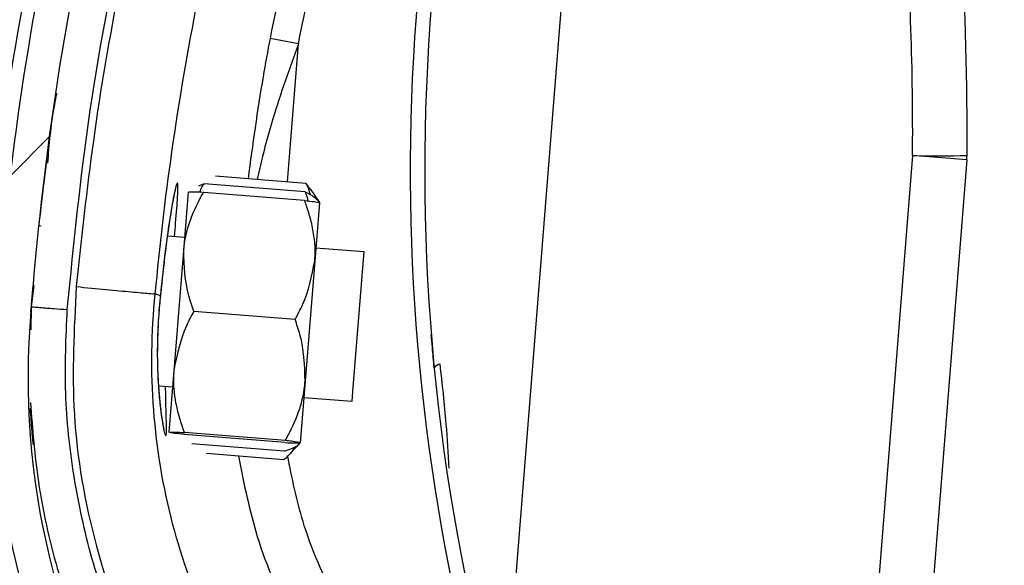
# Model space of a CAD drawing. Header units: inches. Extents: x 170 to 284, y 215 to 248.
# Tile 801 of 1056: x 235.4719 to 235.5419, y 224.4677 to 224.5065. Entities that reach past the tile are written whole.
import ezdxf

# ---------------------------------------------------------------- set-up
doc = ezdxf.new("R2010")
doc.units = ezdxf.units.IN
doc.header["$LTSCALE"] = 0.25
doc.header["$MEASUREMENT"] = 0
doc.layers.add('RH FRONT OF HOOD', color=7, linetype='Continuous')
pattern_1 = [(45, (225.4196035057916, 218.4993357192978), (-0.03026527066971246, 0.03026527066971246), [])]

msp = doc.modelspace()

# ---------------------------------------------------------------- hatches: boundary and pattern name
at = {"layer": 'RH FRONT OF HOOD'}
h = msp.add_hatch(dxfattribs=at)
h.set_pattern_fill('ANSI31', color=256, scale=0.34241245, angle=2.8e-322, style=0)
h.set_pattern_definition([(45, (225.4529552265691, 218.4993357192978), (-0.03026527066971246, 0.03026527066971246), [])])
edge = h.paths.add_edge_path(flags=0)
edge.add_arc((235.7395956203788, 224.3915581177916), 0.021400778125, 89.9999999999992, 390.52248781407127, ccw=False)
edge.add_line((235.7395956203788, 224.4129588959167), (235.8123582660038, 224.4129588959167))
edge.add_arc((235.8123582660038, 224.8238538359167), 0.4108949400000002, 270, 450.0000000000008)
edge.add_line((235.8123582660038, 225.2347487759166), (235.3287006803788, 225.2347487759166))
edge.add_arc((235.3287006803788, 225.2390289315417), 0.004280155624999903, 180.0000000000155, 269.9999999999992, ccw=False)
edge.add_line((235.3244205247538, 225.2390289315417), (235.3244205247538, 225.2818304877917))
edge.add_arc((235.3287006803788, 225.2818304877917), 0.004280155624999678, 360, 540, ccw=False)
edge.add_line((235.3329808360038, 225.2818304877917), (235.3329808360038, 225.2390289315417))
edge.add_line((235.3329808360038, 225.2390289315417), (235.3297484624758, 225.2390289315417))
edge.add_line((235.3297484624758, 225.2390289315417), (235.3297484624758, 225.2818304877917))
edge.add_arc((235.3287006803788, 225.2818304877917), 0.001047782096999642, 360, 540.0000000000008)
edge.add_line((235.3276528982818, 225.2818304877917), (235.3276528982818, 225.2390289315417))
edge.add_arc((235.3287006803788, 225.2390289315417), 0.001047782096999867, 180, 270)
edge.add_line((235.3287006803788, 225.2379811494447), (235.8123582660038, 225.2379811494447))
edge.add_arc((235.8123582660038, 224.8238538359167), 0.4141273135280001, 269.9999999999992, 450, ccw=False)
edge.add_line((235.8123582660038, 224.4097265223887), (235.7395956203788, 224.4097265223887))
edge.add_arc((235.7395956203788, 224.3915581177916), 0.018168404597, 450.0000000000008, 750.5224878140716)
edge.add_arc((235.754343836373, 224.4002532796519), 0.001047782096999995, 390.5224878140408, 495.0000000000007)
edge.add_line((235.753602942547, 224.4009941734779), (235.7449077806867, 224.3922990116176))
edge.add_line((235.7449077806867, 224.3922990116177), (235.7426221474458, 224.3945846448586))
edge.add_line((235.7426221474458, 224.3945846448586), (235.751317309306, 224.4032798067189))
edge.add_arc((235.754343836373, 224.4002532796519), 0.004280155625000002, 390.522487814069, 495.0000000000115, ccw=False)
h = msp.add_hatch(dxfattribs=at)
h.set_pattern_fill('ANSI31', color=256, scale=0.34241245, style=0)
h.set_pattern_definition(pattern_1)
edge = h.paths.add_edge_path(flags=0)
edge.add_line((235.7790065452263, 225.2304686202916), (235.4365940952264, 225.2304686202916))
edge.add_line((235.4365940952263, 225.2304686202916), (235.4365940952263, 225.2347487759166))
edge.add_line((235.4365940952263, 225.2347487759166), (235.7790065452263, 225.2347487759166))
edge.add_arc((235.7790065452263, 224.8238538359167), 0.4108949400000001, 269.9999999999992, 450, ccw=False)
edge.add_line((235.7790065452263, 224.4129588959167), (235.7062438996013, 224.4129588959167))
edge.add_line((235.7062438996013, 224.4129588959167), (235.7062438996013, 224.4172390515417))
edge.add_line((235.7062438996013, 224.4172390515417), (235.7790065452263, 224.4172390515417))
edge.add_arc((235.7790065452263, 224.8238538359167), 0.406614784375, 270, 450.0000000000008)
h = msp.add_hatch(dxfattribs=at)
h.set_pattern_fill('ANSI31', color=256, scale=0.34241245, angle=2.8e-322, style=0)
h.set_pattern_definition(pattern_1)
edge = h.paths.add_edge_path(flags=0)
edge.add_arc((235.4935761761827, 224.3933484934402), 0.001712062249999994, 445.455402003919, 467.6658223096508)
edge.add_line((235.4930566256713, 224.3949798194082), (235.4923240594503, 224.3972799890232))
edge.add_arc((235.4935761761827, 224.3933484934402), 0.004126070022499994, 445.4554020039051, 467.6658223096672, ccw=False)
edge.add_arc((235.4928707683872, 224.3844737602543), 0.01302879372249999, 396.9315693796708, 445.45540200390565, ccw=False)
edge.add_arc((235.488388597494, 224.3816698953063), 0.01830194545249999, 355.45540200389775, 395.516775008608, ccw=False)
edge.add_arc((235.4949081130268, 224.3811516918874), 0.01176186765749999, 287.5962596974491, 355.45540200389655, ccw=False)
edge.add_arc((235.4928789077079, 224.3845761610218), 0.01566536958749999, 230.7124700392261, 290.88620181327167, ccw=False)
edge.add_arc((235.4987443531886, 224.3922507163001), 0.02532140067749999, 208.3096502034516, 231.4363353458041, ccw=False)
edge.add_arc((235.4901159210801, 224.3865475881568), 0.01504902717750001, 167.6111203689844, 204.77005164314, ccw=False)
edge.add_arc((235.5024006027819, 224.3842315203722), 0.02754708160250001, 448.763905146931, 528.3879757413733, ccw=False)
edge.add_arc((235.5020175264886, 224.4204660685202), 0.008748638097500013, 276.4140209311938, 423.3968342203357)
edge.add_arc((235.526755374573, 224.4810497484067), 0.05672062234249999, 175.0260377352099, 248.465301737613, ccw=False)
edge.add_arc((235.6846842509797, 224.4696990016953), 0.2150521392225, 518.8814295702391, 535.6614556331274, ccw=False)
edge.add_arc((235.5106048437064, 224.535849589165), 0.02884824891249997, 460.61424547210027, 516.869158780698, ccw=False)
edge.add_arc((235.4976552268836, 224.5915972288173), 0.0284373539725, 285.5759958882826, 339.1744695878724)
edge.add_arc((235.5101243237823, 224.5864155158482), 0.01494630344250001, 340.7468428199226, 396.0025941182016)
edge.add_arc((235.5065671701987, 224.5848777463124), 0.0187470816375, 393.4132765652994, 426.8950179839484)
edge.add_arc((235.5091684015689, 224.5895142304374), 0.0134739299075, 429.3329594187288, 467.7290477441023)
edge.add_arc((235.5071645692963, 224.5967150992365), 0.006011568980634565, 470.4379345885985, 491.1729756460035)
edge.add_arc((235.5163515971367, 224.5887028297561), 0.01816498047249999, 496.3546620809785, 535.455402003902)
edge.add_arc((235.5091494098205, 224.5892752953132), 0.01094007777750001, 535.4554020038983, 625.4554020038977)
edge.add_arc((235.5084304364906, 224.5802298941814), 0.001866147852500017, 265.4554020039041, 281.0976484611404)
edge.add_line((235.5087896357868, 224.57839864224), (235.5092542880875, 224.5760297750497))
edge.add_arc((235.5084304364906, 224.5802298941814), 0.004280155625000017, 265.4554020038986, 281.09764846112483, ccw=False)
edge.add_arc((235.5091494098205, 224.5892752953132), 0.01335408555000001, 175.4554020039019, 265.4554020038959, ccw=False)
edge.add_arc((235.5163515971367, 224.5887028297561), 0.020578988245, 496.06676031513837, 535.4554020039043, ccw=False)
edge.add_arc((235.5071645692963, 224.5967150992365), 0.008425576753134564, 470.0330691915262, 491.9551129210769, ccw=False)
edge.add_arc((235.5091684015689, 224.5895142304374), 0.01588793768, 429.1457042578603, 467.92598269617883, ccw=False)
edge.add_arc((235.5065671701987, 224.5848777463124), 0.02116108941, 393.5599327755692, 427.0325737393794, ccw=False)
edge.add_arc((235.5101243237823, 224.5864155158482), 0.01736031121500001, 340.63565013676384, 395.8212553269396, ccw=False)
edge.add_arc((235.4976552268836, 224.5915972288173), 0.030851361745, 285.3735592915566, 339.23493959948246, ccw=False)
edge.add_arc((235.5106048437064, 224.535849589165), 0.02643424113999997, 460.3971115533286, 516.7790151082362)
edge.add_arc((235.6846842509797, 224.4696990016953), 0.21263813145, 518.8930704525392, 535.6650915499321)
edge.add_arc((235.526755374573, 224.4810497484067), 0.05430661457, 535.0120286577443, 608.5699368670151)
edge.add_arc((235.5020175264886, 224.4204660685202), 0.01116264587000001, 275.516440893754, 423.9844891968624, ccw=False)
edge.add_arc((235.5024006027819, 224.3842315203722), 0.02513307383, 448.4268021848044, 528.4260597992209)
edge.add_arc((235.4901159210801, 224.3865475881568), 0.01263501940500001, 527.5384492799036, 564.4380987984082)
edge.add_arc((235.4987443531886, 224.3922507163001), 0.022907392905, 208.499708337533, 231.4751172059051)
edge.add_arc((235.4928789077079, 224.3845761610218), 0.01325136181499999, 230.6476424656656, 291.190651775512)
edge.add_arc((235.4949081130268, 224.3811516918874), 0.009347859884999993, 287.1779261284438, 355.4554020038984)
edge.add_arc((235.488388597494, 224.3816698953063), 0.01588793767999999, 355.4554020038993, 395.4075808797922)
edge.add_arc((235.4928707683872, 224.3844737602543), 0.01061478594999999, 397.0899033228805, 445.4554020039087)

# ---------------------------------------------------------------- linework, layer by layer
for p, q in [((235.5063828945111, 224.4570165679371), (235.5115665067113, 224.5222315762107)), ((235.4916820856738, 224.5047685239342), (235.4896645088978, 224.5051498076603)), ((235.4908987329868, 224.4949479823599), (235.4916820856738, 224.5047685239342)), ((235.4737884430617, 224.4965797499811), (235.4737887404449, 224.496581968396)), ((235.5353626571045, 224.4968193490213), (235.532948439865, 224.4664460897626)), ((235.5392208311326, 224.4965126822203), (235.5353626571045, 224.4968193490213)), ((235.5392208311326, 224.4965126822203), (235.536806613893, 224.4661394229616)), ((235.492209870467, 224.4948434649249), (235.4857951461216, 224.4953548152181)), ((235.4849766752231, 224.4948114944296), (235.4845762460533, 224.4946565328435)), ((235.4921616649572, 224.4942387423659), (235.4849766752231, 224.4948114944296)), ((235.492209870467, 224.4948434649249), (235.4924829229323, 224.4944314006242)), ((235.4835244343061, 224.4900594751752), (235.4838556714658, 224.4942147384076)), ((235.492113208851, 224.4936308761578), (235.484928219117, 224.4942036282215)), ((235.4925069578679, 224.4944478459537), (235.4931740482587, 224.4934728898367)), ((235.4931739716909, 224.4934719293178), (235.4928427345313, 224.4893166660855)), ((235.4732024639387, 224.4918446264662), (235.4733730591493, 224.4918310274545)), ((235.4823618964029, 224.4911144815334), (235.4836006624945, 224.4910157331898)), ((235.4929189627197, 224.4902729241), (235.4963322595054, 224.4900008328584)), ((235.4828442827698, 224.4815271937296), (235.4835244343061, 224.4900594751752)), ((235.4963322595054, 224.4900008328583), (235.4955389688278, 224.4800492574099)), ((235.4928427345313, 224.4893166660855), (235.492162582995, 224.4807843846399)), ((235.4728595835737, 224.4875800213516), (235.4726773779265, 224.4860715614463)), ((235.4726969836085, 224.4862338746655), (235.4728085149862, 224.4875864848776)), ((235.4818644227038, 224.4868551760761), (235.4815036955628, 224.4869886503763)), ((235.4818644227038, 224.4868551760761), (235.4818644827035, 224.4868550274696)), ((235.4726773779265, 224.4860715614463), (235.4726482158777, 224.4844253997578)), ((235.4726541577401, 224.4857144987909), (235.4726767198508, 224.4859881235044)), ((235.4914389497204, 224.4851725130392), (235.4842539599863, 224.4857452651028)), ((235.4824953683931, 224.4771501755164), (235.4828442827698, 224.4815271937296)), ((235.492162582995, 224.4807843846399), (235.4918136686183, 224.4764073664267)), ((235.4827503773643, 224.4803491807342), (235.4817327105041, 224.480430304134)), ((235.4955389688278, 224.4800492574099), (235.4954819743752, 224.4793342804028)), ((235.4954819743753, 224.4793342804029), (235.4920686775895, 224.4796063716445)), ((235.490741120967, 224.4764184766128), (235.483556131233, 224.4769912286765)), ((235.4907529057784, 224.4765663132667), (235.4835679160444, 224.4771390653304)), ((235.4906926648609, 224.4758106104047), (235.4841054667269, 224.4763357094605)), ((235.4918135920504, 224.4764064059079), (235.4910004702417, 224.4755494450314)), ((235.490644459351, 224.4752058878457), (235.4851444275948, 224.4756443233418))]:
    msp.add_line(p, q, dxfattribs=at)
for centre, radius, start, end in [((235.684539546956, 224.4683226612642), 0.2160622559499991, 156.548380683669, 172.0151240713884), ((235.6846842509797, 224.4696990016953), 0.2150521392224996, 158.8814295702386, 175.6614556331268), ((235.6846842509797, 224.4696990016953), 0.2126381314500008, 158.8930704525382, 175.6650915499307), ((235.6461868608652, 224.495741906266), 0.1465525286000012, 160.796020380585, 197.4739770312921), ((235.6461868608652, 224.495741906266), 0.1455252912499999, 160.8098266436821, 199.3259522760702), ((235.684539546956, 224.4683226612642), 0.2180957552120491, 162.6346252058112, 172.7089753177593), ((235.3213618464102, 224.4985466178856), 0.2140077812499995, 359.537557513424, 4.357045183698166), ((235.3207826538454, 224.4985926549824), 0.2184591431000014, 359.537557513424, 3.604432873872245), ((235.5370421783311, 224.5950586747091), 0.09825368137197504, 269.0205541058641, 271.2786452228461), ((235.5347834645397, 224.496865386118), 0.004451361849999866, 355.455402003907, 359.5375575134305), ((235.526755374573, 224.4810497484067), 0.05672062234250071, 175.0260377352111, 248.4653017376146), ((235.526755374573, 224.4810497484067), 0.05430661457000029, 175.0120286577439, 248.5699368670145), ((235.5018004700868, 224.4814589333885), 0.0005320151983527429, 94.2779172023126, 150.2838179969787), ((235.5269495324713, 224.4822054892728), 0.05786770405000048, 186.3572933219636, 214.7667559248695)]:
    msp.add_arc(centre, radius, start, end, dxfattribs=at)
for points, knots in [([(235.4752378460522, 224.4858738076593), (235.4757131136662, 224.4906064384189), (235.4766661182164, 224.5000962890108), (235.479404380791, 224.5142326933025), (235.4829872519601, 224.5283026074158), (235.4862218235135, 224.5374790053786), (235.4878430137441, 224.5420782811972)], [0, 0, 0, 0, 0.246862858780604, 0.4950083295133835, 0.7468945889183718, 1, 1, 1, 1]), ([(235.4882158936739, 224.5415587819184), (235.486957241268, 224.5380172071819), (235.4844362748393, 224.5309237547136), (235.4813868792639, 224.520050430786), (235.4788947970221, 224.5090306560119), (235.4770181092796, 224.4981765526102), (235.4762497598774, 224.4909669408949), (235.4758808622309, 224.4875054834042)], [0, 0, 0, 0, 0.2027568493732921, 0.4061035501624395, 0.6088604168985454, 0.8122072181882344, 1, 1, 1, 1]), ([(235.5001567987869, 224.5413673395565), (235.4996168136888, 224.5399764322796), (235.4976176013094, 224.5348268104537), (235.4945928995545, 224.5257398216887), (235.4916683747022, 224.5150285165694), (235.4902641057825, 224.5081057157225), (235.4896645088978, 224.5051498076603)], [0, 0, 0, 0, 0.1185397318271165, 0.4388752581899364, 0.7604101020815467, 1, 1, 1, 1]), ([(235.4916820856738, 224.5047685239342), (235.4922754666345, 224.5076938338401), (235.4936622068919, 224.5145303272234), (235.4965551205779, 224.5251310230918), (235.4995474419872, 224.5341243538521), (235.5015313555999, 224.5392345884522), (235.5020657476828, 224.5406110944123)], [0, 0, 0, 0, 0.2395900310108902, 0.5599255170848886, 0.8814604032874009, 1, 1, 1, 1]), ([(235.48150369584, 224.4869886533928), (235.4815036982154, 224.4869886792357), (235.4818136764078, 224.4903610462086), (235.4826342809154, 224.4973647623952), (235.484428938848, 224.5079289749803), (235.4868603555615, 224.5186460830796), (235.489826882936, 224.5292316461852), (235.4922798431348, 224.5361340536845), (235.493506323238, 224.5395852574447)], [0, 0, 0, 0, 1.439079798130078e-06, 0.1877923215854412, 0.3908439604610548, 0.5938956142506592, 0.7969478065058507, 1, 1, 1, 1]), ([(235.4896645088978, 224.5051498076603), (235.489494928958, 224.5042426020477), (235.4888754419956, 224.5009285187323), (235.4884240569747, 224.497593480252), (235.4880962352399, 224.4951713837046)], [0, 0, 0, 0, 0.2737425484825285, 1, 1, 1, 1]), ([(235.4916820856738, 224.5047685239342), (235.4913637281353, 224.5038820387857), (235.4904133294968, 224.5012355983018), (235.4893964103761, 224.4980119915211), (235.4888693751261, 224.4956660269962), (235.4887466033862, 224.4951195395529)], [0, 0, 0, 0, 0.2786878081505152, 0.8319718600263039, 1, 1, 1, 1]), ([(235.4738540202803, 224.4962868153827), (235.4739637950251, 224.497599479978), (235.474103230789, 224.4992668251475), (235.4744394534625, 224.5009035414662), (235.4745109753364, 224.5012517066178)], [0, 0, 0, 0, 0.7872782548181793, 0.9999999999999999, 0.9999999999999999, 0.9999999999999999, 0.9999999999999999]), ([(235.4737884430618, 224.4965797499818), (235.4737754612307, 224.4964833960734), (235.4737623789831, 224.4963862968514), (235.4736650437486, 224.4956403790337), (235.4735214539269, 224.4945474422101), (235.4733169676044, 224.4927443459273), (235.4732148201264, 224.4918436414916)], [0, 0, 0, 0, 0.3307707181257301, 0.3333292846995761, 0.6669765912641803, 0.9999999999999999, 0.9999999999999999, 0.9999999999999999, 0.9999999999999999]), ([(235.4828656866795, 224.491074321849), (235.482893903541, 224.4913928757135), (235.4829998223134, 224.4925886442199), (235.4831051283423, 224.4939760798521), (235.4831267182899, 224.4948365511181), (235.4830453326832, 224.4949307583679), (235.4828676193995, 224.4942921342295), (235.4825632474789, 224.4925885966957), (235.4821982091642, 224.4900534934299), (235.4819783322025, 224.487946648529), (235.4818644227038, 224.4868551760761)], [0, 0, 0, 0, 0.05114929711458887, 0.1920011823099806, 0.3334894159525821, 0.422421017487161, 0.5646212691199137, 0.7065362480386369, 0.8479681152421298, 1, 1, 1, 1]), ([(235.4846732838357, 224.4942124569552), (235.4847031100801, 224.49430184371), (235.4847730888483, 224.494511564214), (235.4849024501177, 224.4947021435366), (235.4849766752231, 224.4948114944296)], [0, 0, 0, 0, 0.4262184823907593, 0.9999999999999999, 0.9999999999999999, 0.9999999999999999, 0.9999999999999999]), ([(235.4925324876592, 224.4940223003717), (235.4924920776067, 224.4942072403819), (235.492431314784, 224.4944853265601), (235.4922654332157, 224.494753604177), (235.492209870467, 224.4948434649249)], [0, 0, 0, 0, 0.665045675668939, 1, 1, 1, 1]), ([(235.4829294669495, 224.4944214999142), (235.4829296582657, 224.4944220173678), (235.482938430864, 224.4944457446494), (235.4828960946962, 224.4943117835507), (235.4828266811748, 224.4940011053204), (235.4827428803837, 224.4935432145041), (235.4826995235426, 224.4933063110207)], [0, 0, 0, 0, 0.005301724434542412, 0.2431048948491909, 0.6083977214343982, 1, 1, 1, 1]), ([(235.4835244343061, 224.4900594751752), (235.4835411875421, 224.4902265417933), (235.483672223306, 224.4915332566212), (235.4842165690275, 224.492934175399), (235.4848588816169, 224.4940799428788), (235.484928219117, 224.4942036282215)], [0, 0, 0, 0, 0.1156468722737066, 0.9045342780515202, 1, 1, 1, 1]), ([(235.484928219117, 224.4942036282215), (235.4846761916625, 224.4942134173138), (235.4841662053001, 224.4942332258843), (235.4838805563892, 224.4942306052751), (235.4838602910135, 224.4942176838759), (235.4838556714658, 224.4942147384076)], [0, 0, 0, 0, 0.4299704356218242, 0.8700602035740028, 1, 1, 1, 1]), ([(235.4923663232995, 224.4935992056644), (235.4923510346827, 224.4936921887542), (235.4923151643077, 224.4939103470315), (235.4922176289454, 224.4941190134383), (235.4921616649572, 224.4942387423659)], [0, 0, 0, 0, 0.4262184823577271, 1, 1, 1, 1]), ([(235.4921616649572, 224.4942387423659), (235.4924019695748, 224.4941092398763), (235.4928882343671, 224.4938471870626), (235.4931402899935, 224.493588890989), (235.493153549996, 224.4934659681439), (235.4931537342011, 224.4934642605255)], [0, 0, 0, 0, 0.4906882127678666, 0.9929247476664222, 1, 1, 1, 1]), ([(235.4826995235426, 224.4933063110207), (235.48269137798, 224.4932632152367), (235.482630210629, 224.4929395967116), (235.4824834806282, 224.4920080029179), (235.48227334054, 224.4905248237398), (235.4820598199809, 224.4887598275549), (235.481924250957, 224.4874967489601), (235.4818648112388, 224.4868496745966), (235.4818646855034, 224.4868483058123)], [0, 0, 0, 0, 0.03583539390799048, 0.2690981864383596, 0.5116419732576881, 0.7561140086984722, 0.9994840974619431, 0.9999999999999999, 0.9999999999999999, 0.9999999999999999, 0.9999999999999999]), ([(235.4928427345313, 224.4893166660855), (235.4928526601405, 224.4894842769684), (235.4929302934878, 224.4907952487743), (235.492614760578, 224.49226471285), (235.4921620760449, 224.4934977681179), (235.492113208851, 224.4936308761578)], [0, 0, 0, 0, 0.1156468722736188, 0.9045342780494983, 1, 1, 1, 1]), ([(235.492113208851, 224.4936308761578), (235.4923636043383, 224.4936006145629), (235.4928702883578, 224.4935393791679), (235.4931519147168, 224.4934915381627), (235.4931698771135, 224.4934755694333), (235.4931739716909, 224.4934719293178)], [0, 0, 0, 0, 0.4299704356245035, 0.8700602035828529, 1, 1, 1, 1]), ([(235.4842539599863, 224.4857452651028), (235.4841200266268, 224.4861154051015), (235.4836132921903, 224.487515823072), (235.4835620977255, 224.4889813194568), (235.4835244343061, 224.4900594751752)], [0, 0, 0, 0, 0.2643068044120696, 1, 1, 1, 1]), ([(235.4914389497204, 224.4851725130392), (235.4916298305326, 224.4855167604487), (235.4923520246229, 224.4868192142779), (235.4926347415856, 224.4882580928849), (235.4928427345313, 224.4893166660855)], [0, 0, 0, 0, 0.2643068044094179, 1, 1, 1, 1]), ([(235.4758804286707, 224.4875055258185), (235.4757222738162, 224.4844712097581), (235.4754007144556, 224.478301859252), (235.4769867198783, 224.4693611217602), (235.4799425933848, 224.4609338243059), (235.4838221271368, 224.4540246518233), (235.4881893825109, 224.4482758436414), (235.4912789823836, 224.4453212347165), (235.4928358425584, 224.443832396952)], [0, 0, 0, 0, 0.1870908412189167, 0.3803918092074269, 0.5558755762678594, 0.7364481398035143, 0.8671952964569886, 1, 1, 1, 1]), ([(235.4758804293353, 224.4875055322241), (235.4766014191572, 224.4874368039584), (235.4780433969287, 224.4872993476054), (235.4798765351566, 224.4871255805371), (235.4811860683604, 224.4870054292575), (235.4813978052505, 224.4869942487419), (235.4815036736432, 224.4869886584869)], [0, 0, 0, 0, 0.2500007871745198, 0.5000009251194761, 0.7500005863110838, 0.9999999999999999, 0.9999999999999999, 0.9999999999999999, 0.9999999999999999]), ([(235.500951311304, 224.4446239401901), (235.5005317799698, 224.4449208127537), (235.4980173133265, 224.4467001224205), (235.4937783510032, 224.4504792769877), (235.4889077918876, 224.4564854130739), (235.4851433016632, 224.4632447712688), (235.4824767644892, 224.4707055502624), (235.4811472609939, 224.4787109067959), (235.4812156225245, 224.4842508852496), (235.4815036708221, 224.4869886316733), (235.4815036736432, 224.4869886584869)], [0, 0, 0, 0, 0.03155846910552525, 0.1891461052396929, 0.346733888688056, 0.5043277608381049, 0.6619226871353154, 0.8309600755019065, 0.9999983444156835, 1, 1, 1, 1]), ([(235.4818644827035, 224.4868550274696), (235.4818207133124, 224.4864020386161), (235.4816824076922, 224.4849706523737), (235.4816137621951, 224.4825582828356), (235.481727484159, 224.4799997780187), (235.4819566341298, 224.4780482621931), (235.482160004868, 224.4770450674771), (235.4822859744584, 224.4767984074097), (235.4823184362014, 224.4773556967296), (235.4822602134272, 224.4786158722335), (235.482243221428, 224.4799080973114), (235.4822368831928, 224.4803901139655)], [0, 0, 0, 0, 0.0579972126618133, 0.183263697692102, 0.3064129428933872, 0.4347166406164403, 0.5675677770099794, 0.660949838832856, 0.7922661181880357, 0.9225125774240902, 1, 1, 1, 1]), ([(235.4818651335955, 224.4868460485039), (235.481860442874, 224.4868038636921), (235.4817870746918, 224.486144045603), (235.4816868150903, 224.4848162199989), (235.4816359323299, 224.4829909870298), (235.4816514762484, 224.4816812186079), (235.4816915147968, 224.4810813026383), (235.4816991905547, 224.4809662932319)], [0, 0, 0, 0, 0.020969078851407, 0.3279800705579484, 0.6261032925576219, 0.9283205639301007, 1, 1, 1, 1]), ([(235.4726773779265, 224.4860715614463), (235.4727115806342, 224.4860689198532), (235.4727641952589, 224.4860648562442), (235.4730834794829, 224.486040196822), (235.4734139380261, 224.4860146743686), (235.4738241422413, 224.4859829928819), (235.4744202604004, 224.4859369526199), (235.4749157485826, 224.4858986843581), (235.4752378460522, 224.4858738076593)], [0, 0, 0, 0, 0.2394568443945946, 0.3683606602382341, 0.4999999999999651, 0.6316393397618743, 0.7605431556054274, 1, 1, 1, 1]), ([(235.4926121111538, 224.4433197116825), (235.4911707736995, 224.4446797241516), (235.4882857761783, 224.4474019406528), (235.4845871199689, 224.4520823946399), (235.481402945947, 224.4571265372), (235.4788339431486, 224.4625211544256), (235.4768846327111, 224.4681687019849), (235.4756201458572, 224.4740032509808), (235.4749828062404, 224.4799350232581), (235.4751530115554, 224.4838983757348), (235.4752378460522, 224.4858738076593)], [0, 0, 0, 0, 0.1247413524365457, 0.2496837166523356, 0.374688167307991, 0.4999855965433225, 0.6253465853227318, 0.7503062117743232, 0.8755465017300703, 1, 1, 1, 1]), ([(235.4828442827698, 224.4815271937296), (235.4830599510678, 224.4826246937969), (235.4833475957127, 224.4840884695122), (235.4840725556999, 224.4854136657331), (235.4842539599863, 224.4857452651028)], [0, 0, 0, 0, 0.7497733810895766, 1, 1, 1, 1]), ([(235.492162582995, 224.4807843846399), (235.4921235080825, 224.4819021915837), (235.4920713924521, 224.4833930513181), (235.4915655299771, 224.4848163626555), (235.4914389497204, 224.4851725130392)], [0, 0, 0, 0, 0.7497733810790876, 0.9999999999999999, 0.9999999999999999, 0.9999999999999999, 0.9999999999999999]), ([(235.5013384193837, 224.4817226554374), (235.5012918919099, 224.4822201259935), (235.5012041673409, 224.4831580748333), (235.5011343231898, 224.4840211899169), (235.5011299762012, 224.4840754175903), (235.5011283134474, 224.4840961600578)], [0, 0, 0, 0, 0.410859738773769, 0.7746496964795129, 1, 1, 1, 1]), ([(235.5024134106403, 224.4745989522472), (235.5023489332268, 224.4756466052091), (235.5021958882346, 224.478133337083), (235.5019202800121, 224.4805759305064), (235.5017607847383, 224.4819894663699)], [0, 0, 0, 0, 0.4212971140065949, 1, 1, 1, 1]), ([(235.4835679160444, 224.4771390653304), (235.4833642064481, 224.4777549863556), (235.4829519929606, 224.4790013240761), (235.4827854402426, 224.4804927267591), (235.4828333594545, 224.4813351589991), (235.4828442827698, 224.4815271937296)], [0, 0, 0, 0, 0.4299704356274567, 0.8700602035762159, 1, 1, 1, 1]), ([(235.4816991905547, 224.4809662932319), (235.4817208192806, 224.4805754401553), (235.4817714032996, 224.479661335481), (235.4819036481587, 224.4785452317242), (235.4820234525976, 224.4777610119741), (235.4821092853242, 224.4773837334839), (235.4821114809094, 224.4773764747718), (235.4821121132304, 224.4773743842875)], [0, 0, 0, 0, 0.198100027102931, 0.4633049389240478, 0.7305309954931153, 0.9223938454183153, 1, 1, 1, 1]), ([(235.4907529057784, 224.4765663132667), (235.4910516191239, 224.4771421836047), (235.4916560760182, 224.4783074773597), (235.4920567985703, 224.4797536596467), (235.4921429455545, 224.4805930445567), (235.492162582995, 224.4807843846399)], [0, 0, 0, 0, 0.4299704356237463, 0.8700602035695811, 1, 1, 1, 1]), ([(235.4726244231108, 224.4792635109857), (235.4727683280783, 224.4773764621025), (235.4730710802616, 224.4734064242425), (235.4744221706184, 224.4674707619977), (235.4764516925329, 224.46153577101), (235.4791576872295, 224.4558725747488), (235.4824985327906, 224.4505767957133), (235.4863823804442, 224.4456720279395), (235.4894039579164, 224.4428189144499), (235.4909120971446, 224.4413948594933)], [0, 0, 0, 0, 0.1313887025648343, 0.276420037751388, 0.4215581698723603, 0.5666389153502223, 0.7114924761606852, 0.8559992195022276, 1, 1, 1, 1]), ([(235.4728324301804, 224.4762794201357), (235.4728337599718, 224.476268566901), (235.4728389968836, 224.4762258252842), (235.4727473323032, 224.4769763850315), (235.4726608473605, 224.4782789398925), (235.4726225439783, 224.4788558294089)], [0, 0, 0, 0, 0.1593901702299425, 0.6277016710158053, 1, 1, 1, 1]), ([(235.4728325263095, 224.4762794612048), (235.4728338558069, 224.4762686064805), (235.472839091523, 224.4762258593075), (235.472747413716, 224.4769767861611), (235.4726608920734, 224.4782799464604), (235.4726225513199, 224.4788574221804)], [0, 0, 0, 0, 0.1593327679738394, 0.6274710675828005, 1, 1, 1, 1]), ([(235.4728326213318, 224.4762795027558), (235.4728339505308, 224.4762686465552), (235.4728391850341, 224.4762258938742), (235.472747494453, 224.4769771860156), (235.4726609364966, 224.4782809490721), (235.4726225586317, 224.4788590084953)], [0, 0, 0, 0, 0.15927563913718, 0.627241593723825, 1, 1, 1, 1]), ([(235.4728327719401, 224.476279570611), (235.4728341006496, 224.4762687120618), (235.4728393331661, 224.4762259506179), (235.4727476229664, 224.476977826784), (235.4726610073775, 224.4782825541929), (235.4726225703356, 224.478861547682)], [0, 0, 0, 0, 0.1591842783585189, 0.6268746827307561, 1, 1, 1, 1]), ([(235.4824953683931, 224.4771501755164), (235.4826242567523, 224.477159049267), (235.4827961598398, 224.4771708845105), (235.4834134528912, 224.4771454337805), (235.4835679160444, 224.4771390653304)], [0, 0, 0, 0, 0.7497733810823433, 0.9999999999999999, 0.9999999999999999, 0.9999999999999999, 0.9999999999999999]), ([(235.483556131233, 224.4769912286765), (235.4833057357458, 224.4770214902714), (235.4827990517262, 224.4770827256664), (235.4825174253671, 224.4771305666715), (235.4824994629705, 224.4771465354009), (235.4824953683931, 224.4771501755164)], [0, 0, 0, 0, 0.4299704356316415, 0.8700602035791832, 0.9999999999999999, 0.9999999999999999, 0.9999999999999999, 0.9999999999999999]), ([(235.4906926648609, 224.4758106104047), (235.4909504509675, 224.4759004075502), (235.4914720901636, 224.4760821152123), (235.4917618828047, 224.4762972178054), (235.4917944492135, 224.4764164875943), (235.4917949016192, 224.4764181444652)], [0, 0, 0, 0, 0.4906882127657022, 0.9929247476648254, 1, 1, 1, 1]), ([(235.490741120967, 224.4764184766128), (235.4909931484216, 224.4764086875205), (235.4915031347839, 224.4763888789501), (235.4917887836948, 224.4763914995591), (235.4918090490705, 224.4764044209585), (235.4918136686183, 224.4764073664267)], [0, 0, 0, 0, 0.42997043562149, 0.8700602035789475, 1, 1, 1, 1]), ([(235.4918136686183, 224.4764073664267), (235.491687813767, 224.4764365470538), (235.4915199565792, 224.4764754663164), (235.4909064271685, 224.4765481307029), (235.4907529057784, 224.4765663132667)], [0, 0, 0, 0, 0.7497733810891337, 1, 1, 1, 1]), ([(235.490644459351, 224.4752058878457), (235.4909490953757, 224.4754713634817), (235.4912840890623, 224.4757632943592), (235.4914328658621, 224.4760898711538), (235.4914463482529, 224.4761194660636)], [0, 0, 0, 0, 0.9093784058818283, 1, 1, 1, 1]), ([(235.4874152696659, 224.4754633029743), (235.4877989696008, 224.4735395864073), (235.4886250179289, 224.4693981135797), (235.4912440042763, 224.4634247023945), (235.494941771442, 224.4576044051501), (235.499395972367, 224.452662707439), (235.502892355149, 224.4500762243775), (235.5044833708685, 224.4488992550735)], [0, 0, 0, 0, 0.1810254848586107, 0.3897206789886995, 0.5984159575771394, 0.8172607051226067, 0.9999999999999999, 0.9999999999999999, 0.9999999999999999, 0.9999999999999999]), ([(235.5063972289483, 224.4517361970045), (235.5049417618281, 224.4528129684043), (235.5017433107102, 224.4551792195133), (235.4976673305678, 224.4596996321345), (235.4942889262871, 224.4650253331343), (235.4919534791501, 224.4703140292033), (235.4912277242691, 224.4739181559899), (235.4909102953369, 224.4754945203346)], [0, 0, 0, 0, 0.1862448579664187, 0.4092810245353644, 0.6219695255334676, 0.8346579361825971, 1, 1, 1, 1])]:
    msp.add_open_spline(points, degree=3, knots=knots, dxfattribs=at)

doc.saveas('drawing.dxf')
